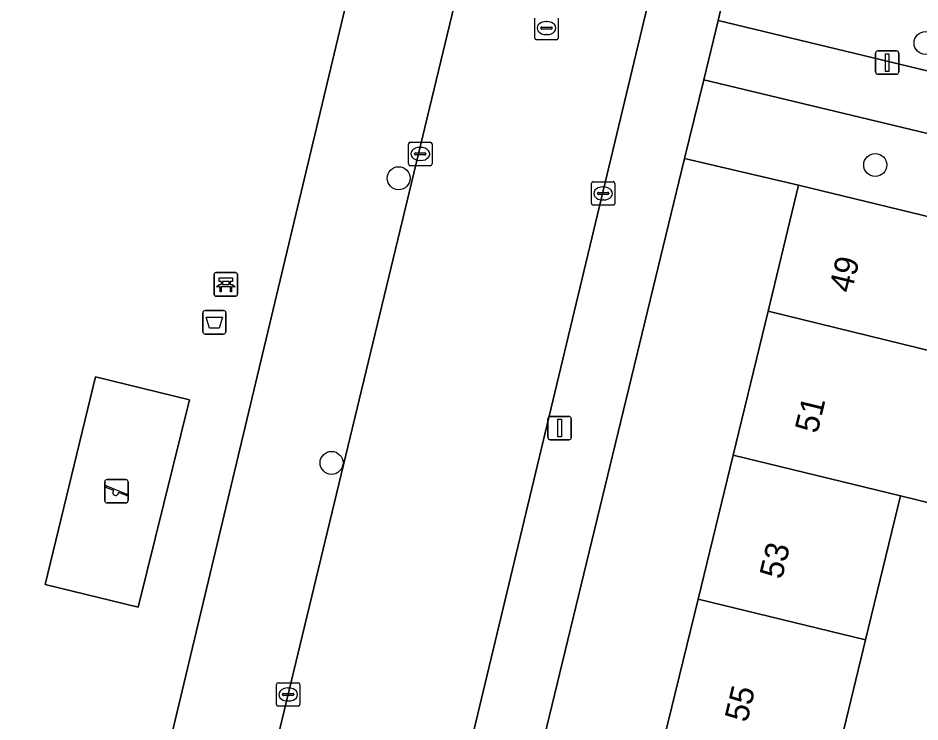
# Model space of a CAD drawing. Extents: x 162803 to 163818, y 381639 to 382475.
# Drawn here: x 163165.3 to 163203.73, y 382163.28 to 382193.26 of the extents above; entities that cross this region are included whole.
import ezdxf

# ---------------------------------------------------------------- set-up
doc = ezdxf.new("R2010")
doc.units = 0
for name, color, linetype in [('IMGEO_Afvalbak', 7, 'Continuous'), ('IMGEO_Bank', 7, 'Continuous'), ('IMGEO_Boom', 7, 'Continuous'), ('IMGEO_Erf', 7, 'Continuous'), ('IMGEO_Groenvoorziening', 7, 'Continuous'), ('IMGEO_Kolk', 7, 'Continuous'), ('IMGEO_Lichtmast', 7, 'Continuous'), ('IMGEO_Pand', 7, 'Continuous'), ('IMGEO_Pand_nummerreeks', 7, 'Continuous'), ('IMGEO_Rijbaan_lokaal_open', 7, 'Continuous'), ('IMGEO_Rioolput', 7, 'Continuous'), ('IMGEO_Speelvoorziening', 7, 'Continuous'), ('IMGEO_Terreindeel_zand', 7, 'Continuous'), ('IMGEO_Voetpad_open', 7, 'Continuous')]:
    doc.layers.add(name, color=color, linetype=linetype)

msp = doc.modelspace()

# ---------------------------------------------------------------- linework, layer by layer
at = {"layer": 'IMGEO_Afvalbak'}
for p, q in [((163173.168, 382179.903), (163173.168, 382180.703)), ((163173.168, 382180.703), (163173.168, 382179.903)), ((163173.268, 382180.803), (163174.058, 382180.803)), ((163174.058, 382180.803), (163173.268, 382180.803)), ((163174.158, 382180.703), (163174.158, 382179.903)), ((163174.158, 382179.903), (163174.158, 382180.703)), ((163174.058, 382179.803), (163173.268, 382179.803)), ((163173.268, 382179.803), (163174.058, 382179.803))]:
    msp.add_line(p, q, dxfattribs=at)
msp.add_lwpolyline([(163173.311, 382180.517), (163174.015, 382180.517), (163173.866, 382180.047), (163173.46, 382180.047), (163173.311, 382180.517)], dxfattribs=at)
for centre, start, end in [((163173.268, 382180.703), 90, 180), ((163173.268, 382180.703), 90, 180), ((163174.058, 382180.703), 0, 90), ((163174.058, 382180.703), 360, 90), ((163173.268, 382179.903), 180, 270), ((163173.268, 382179.903), 180, 270), ((163174.058, 382179.903), 270, 0), ((163174.058, 382179.903), 270, 0)]:
    msp.add_arc(centre, 0.1, start, end, dxfattribs=at)
at = {"layer": 'IMGEO_Bank'}
for p, q in [((163173.729, 382182.418), (163174.57, 382182.418)), ((163174.57, 382182.418), (163173.729, 382182.418)), ((163173.654, 382181.493), (163173.654, 382182.334)), ((163173.654, 382182.334), (163173.654, 382181.493)), ((163173.963, 382181.924), (163173.963, 382182.03)), ((163174.007, 382182.03), (163174.007, 382181.924)), ((163174.295, 382182.036), (163174.013, 382182.036)), ((163174.301, 382181.924), (163174.301, 382182.03)), ((163174.345, 382182.03), (163174.345, 382181.924)), ((163174.654, 382182.343), (163174.654, 382181.502)), ((163174.654, 382181.502), (163174.654, 382182.343)), ((163174.351, 382181.816), (163173.958, 382181.816)), ((163174.013, 382181.918), (163174.295, 382181.918)), ((163174.579, 382181.418), (163173.738, 382181.418)), ((163173.738, 382181.418), (163174.579, 382181.418))]:
    msp.add_line(p, q, dxfattribs=at)
for points in [[(163173.957, 382182.036), (163173.871, 382182.036), (163173.871, 382182.197), (163174.434, 382182.197), (163174.434, 382182.036), (163174.351, 382182.036)], [(163173.901, 382181.816), (163173.759, 382181.816), (163173.871, 382181.918), (163173.957, 382181.918)], [(163173.951, 382181.809), (163173.951, 382181.602), (163173.908, 382181.602), (163173.908, 382181.809)], [(163174.351, 382181.918), (163174.434, 382181.918), (163174.546, 382181.816), (163174.407, 382181.816)], [(163174.401, 382181.809), (163174.401, 382181.602), (163174.357, 382181.602), (163174.357, 382181.809)]]:
    msp.add_lwpolyline(points, dxfattribs=at)
for centre, radius, start, end in [((163173.732, 382182.34), 0.0779, 92.4484, 184.2845), ((163173.732, 382182.34), 0.0779, 92.4484, 184.2845), ((163174.576, 382182.34), 0.0779, 2.4484, 94.2845), ((163174.576, 382182.34), 0.0779, 2.4484, 94.2845), ((163173.956, 382182.029), 0.00671, 2.8957, 87.1043), ((163174.013, 382182.029), 0.00671, 92.8957, 177.1043), ((163174.295, 382182.029), 0.00671, 2.8957, 87.1043), ((163174.352, 382182.029), 0.00671, 92.8957, 177.1043), ((163173.901, 382181.809), 0.00671, 2.8957, 87.1043), ((163173.958, 382181.809), 0.00671, 92.8957, 177.1043), ((163173.956, 382181.925), 0.00671, 272.8957, 357.1043), ((163174.013, 382181.925), 0.00671, 182.8957, 267.1043), ((163174.295, 382181.925), 0.00671, 272.8957, 357.1043), ((163174.352, 382181.925), 0.00671, 182.8957, 267.1043), ((163174.35, 382181.809), 0.00671, 2.8957, 87.1043), ((163174.407, 382181.809), 0.00671, 92.8957, 177.1043), ((163173.732, 382181.496), 0.0779, 182.4484, 274.2845), ((163173.732, 382181.496), 0.0779, 182.4484, 274.2845), ((163174.576, 382181.496), 0.0779, 272.4484, 4.2845), ((163174.576, 382181.496), 0.0779, 272.4484, 4.2845)]:
    msp.add_arc(centre, radius, start, end, dxfattribs=at)
at = {"layer": 'IMGEO_Boom'}
for centre in [(163203.97, 382192.2), (163201.827, 382187.006), (163181.518, 382186.441), (163178.659, 382174.314)]:
    msp.add_circle(centre, 0.489, dxfattribs=at)
at = {"layer": 'IMGEO_Erf'}
for points in [[(163208.662, 382250), (163195.885, 382196.387), (163195.134, 382193.161), (163224.627, 382186.06)], [(163205.917, 382172.175), (163202.909, 382172.906), (163201.419, 382166.776), (163199.976, 382160.843), (163198.484, 382154.708), (163196.921, 382148.278), (163196.74, 382147.532), (163199.612, 382146.833), (163198.151, 382140.827), (163195.279, 382141.526), (163193.976, 382136.167), (163196.846, 382135.469), (163195.32, 382129.191)]]:
    msp.add_lwpolyline(points, dxfattribs=at)
msp.add_lwpolyline([(163176.66, 382116.978), (163174.616, 382107.997), (163179.292, 382106.883), (163180.848, 382113.283), (163182.363, 382119.512), (163183.854, 382125.643), (163185.308, 382131.626), (163186.835, 382137.904), (163188.325, 382144.032), (163189.78, 382150.015), (163191.343, 382156.444), (163192.835, 382162.579), (163194.277, 382168.512), (163195.768, 382174.642), (163197.258, 382180.77), (163198.564, 382186.142), (163193.704, 382187.277)], close=True, dxfattribs=at)
at = {"layer": 'IMGEO_Groenvoorziening'}
for points in [[(163181.162, 382201.749), (163175.19, 382203.175), (163167.883, 382204.938), (163158.683, 382207.182), (163154.787, 382208.132), (163151.373, 382208.965), (163150.047, 382209.293), (163135.606, 382149.117), (163166.779, 382141.517)], [(163220.872, 382184.309), (163194.519, 382190.638), (163193.704, 382187.277), (163198.564, 382186.142), (163205.705, 382184.405), (163220.1, 382180.901)], [(163168.596, 382177.981), (163172.601, 382177.004), (163170.426, 382168.164), (163166.453, 382169.132)]]:
    msp.add_lwpolyline(points, close=True, dxfattribs=at)
at = {"layer": 'IMGEO_Kolk'}
for p, q in [((163181.94, 382187.047), (163181.94, 382187.899)), ((163182.015, 382187.973), (163182.867, 382187.973)), ((163182.941, 382187.899), (163182.941, 382187.047)), ((163182.199, 382187.467), (163182.199, 382187.479)), ((163182.637, 382187.43), (163182.239, 382187.43)), ((163182.242, 382187.516), (163182.64, 382187.516)), ((163182.428, 382187.753), (163182.453, 382187.753)), ((163182.683, 382187.479), (163182.683, 382187.467)), ((163182.451, 382187.193), (163182.426, 382187.193)), ((163182.867, 382186.973), (163182.015, 382186.973)), ((163189.806, 382186.293), (163190.658, 382186.293)), ((163189.731, 382185.367), (163189.731, 382186.219)), ((163190.219, 382186.073), (163190.244, 382186.073)), ((163190.732, 382186.219), (163190.732, 382185.367)), ((163189.99, 382185.787), (163189.99, 382185.799)), ((163190.428, 382185.75), (163190.03, 382185.75)), ((163190.033, 382185.836), (163190.431, 382185.836)), ((163190.242, 382185.513), (163190.217, 382185.513)), ((163190.474, 382185.799), (163190.474, 382185.787)), ((163190.658, 382185.293), (163189.806, 382185.293)), ((163176.311, 382164.023), (163176.311, 382164.875)), ((163176.386, 382164.949), (163177.238, 382164.949)), ((163176.799, 382164.729), (163176.824, 382164.729)), ((163177.312, 382164.875), (163177.312, 382164.023)), ((163176.57, 382164.443), (163176.57, 382164.455)), ((163177.008, 382164.406), (163176.61, 382164.406)), ((163176.613, 382164.492), (163177.011, 382164.492)), ((163177.054, 382164.455), (163177.054, 382164.443)), ((163177.238, 382163.949), (163176.386, 382163.949)), ((163176.822, 382164.169), (163176.797, 382164.169))]:
    msp.add_line(p, q, dxfattribs=at)
for points in [[(163181.94, 382187.047), (163181.94, 382187.899)], [(163182.015, 382187.973), (163182.867, 382187.973)], [(163182.941, 382187.899), (163182.941, 382187.047)], [(163182.867, 382186.973), (163182.015, 382186.973)], [(163189.806, 382186.293), (163190.658, 382186.293)], [(163189.731, 382185.367), (163189.731, 382186.219)], [(163190.732, 382186.219), (163190.732, 382185.367)], [(163190.658, 382185.293), (163189.806, 382185.293)], [(163176.311, 382164.023), (163176.311, 382164.875)], [(163176.386, 382164.949), (163177.238, 382164.949)], [(163177.312, 382164.875), (163177.312, 382164.023)], [(163177.238, 382163.949), (163176.386, 382163.949)]]:
    msp.add_lwpolyline(points, dxfattribs=at)
for centre, radius, start, end in [((163182.017, 382187.897), 0.0765, 91.552, 178.448), ((163182.017, 382187.897), 0.0765, 91.552, 178.448), ((163182.865, 382187.897), 0.0765, 1.552, 88.448), ((163182.865, 382187.897), 0.0765, 1.552, 88.448), ((163182.239, 382187.476), 0.0403, 85.8775, 175.7526), ((163182.236, 382187.466), 0.0366, 178.938, 274.7102), ((163182.64, 382187.473), 0.043, 264.8664, 352.4533), ((163182.644, 382187.478), 0.0386, 1.7309, 96.639), ((163182.017, 382187.049), 0.0765, 181.552, 268.448), ((163182.017, 382187.049), 0.0765, 181.552, 268.448), ((163182.865, 382187.049), 0.0765, 271.552, 358.448), ((163182.865, 382187.049), 0.0765, 271.552, 358.448), ((163189.808, 382186.217), 0.0765, 91.552, 178.448), ((163189.808, 382186.217), 0.0765, 91.552, 178.448), ((163190.656, 382186.217), 0.0765, 1.552, 88.448), ((163190.656, 382186.217), 0.0765, 1.552, 88.448), ((163190.03, 382185.796), 0.0403, 85.8775, 175.7526), ((163190.027, 382185.786), 0.0366, 178.938, 274.7102), ((163190.431, 382185.793), 0.043, 264.8664, 352.4533), ((163190.435, 382185.798), 0.0386, 1.7309, 96.639), ((163189.808, 382185.369), 0.0765, 181.552, 268.448), ((163189.808, 382185.369), 0.0765, 181.552, 268.448), ((163190.656, 382185.369), 0.0765, 271.552, 358.448), ((163190.656, 382185.369), 0.0765, 271.552, 358.448), ((163176.388, 382164.873), 0.0765, 91.552, 178.448), ((163176.388, 382164.873), 0.0765, 91.552, 178.448), ((163177.236, 382164.873), 0.0765, 1.552, 88.448), ((163177.236, 382164.873), 0.0765, 1.552, 88.448), ((163176.61, 382164.452), 0.0403, 85.8775, 175.7526), ((163176.607, 382164.442), 0.0366, 178.938, 274.7102), ((163177.011, 382164.449), 0.043, 264.8664, 352.4533), ((163177.015, 382164.454), 0.0386, 1.7309, 96.639), ((163176.388, 382164.025), 0.0765, 181.552, 268.448), ((163176.388, 382164.025), 0.0765, 181.552, 268.448), ((163177.236, 382164.025), 0.0765, 271.552, 358.448), ((163177.236, 382164.025), 0.0765, 271.552, 358.448)]:
    msp.add_arc(centre, radius, start, end, dxfattribs=at)
for centre, major_axis, ratio, start_param, end_param in [((163182.427, 382187.473), (-0.387, 0.002), 0.722429, 4.712389, 7.853982), ((163182.452, 382187.473), (-0.39, 0.002), 0.717154, 1.570796, 4.712389), ((163190.218, 382185.793), (-0.387, 0.002), 0.722429, 4.712389, 7.853982), ((163190.243, 382185.793), (-0.39, 0.002), 0.717154, 1.570796, 4.712389), ((163176.798, 382164.449), (-0.387, 0.002), 0.722429, 4.712389, 7.853982), ((163176.823, 382164.449), (-0.39, 0.002), 0.717154, 1.570796, 4.712389)]:
    msp.add_ellipse(centre, major_axis=major_axis, ratio=ratio, start_param=start_param, end_param=end_param, dxfattribs=at)
at = {"layer": 'IMGEO_Lichtmast'}
for p, q in [((163201.84, 382190.967), (163201.84, 382191.767)), ((163201.84, 382191.767), (163201.84, 382190.967)), ((163201.94, 382191.867), (163202.73, 382191.867)), ((163202.73, 382191.867), (163201.94, 382191.867)), ((163202.83, 382191.767), (163202.83, 382190.967)), ((163202.83, 382190.967), (163202.83, 382191.767)), ((163202.73, 382190.867), (163201.94, 382190.867)), ((163201.94, 382190.867), (163202.73, 382190.867)), ((163187.981, 382176.296), (163188.771, 382176.296)), ((163188.771, 382176.296), (163187.981, 382176.296)), ((163187.881, 382175.396), (163187.881, 382176.196)), ((163187.881, 382176.196), (163187.881, 382175.396)), ((163188.871, 382176.196), (163188.871, 382175.396)), ((163188.871, 382175.396), (163188.871, 382176.196)), ((163188.771, 382175.296), (163187.981, 382175.296)), ((163187.981, 382175.296), (163188.771, 382175.296))]:
    msp.add_line(p, q, dxfattribs=at)
for points in [[(163202.26, 382191.742), (163202.41, 382191.742), (163202.41, 382190.992), (163202.26, 382190.992), (163202.26, 382191.742)], [(163188.301, 382176.171), (163188.451, 382176.171), (163188.451, 382175.421), (163188.301, 382175.421), (163188.301, 382176.171)]]:
    msp.add_lwpolyline(points, dxfattribs=at)
for centre, start, end in [((163201.94, 382191.767), 90, 180), ((163201.94, 382191.767), 90, 180), ((163202.73, 382191.767), 0, 90), ((163202.73, 382191.767), 360, 90), ((163201.94, 382190.967), 180, 270), ((163201.94, 382190.967), 180, 270), ((163202.73, 382190.967), 270, 0), ((163202.73, 382190.967), 270, 0), ((163187.981, 382176.196), 90, 180), ((163187.981, 382176.196), 90, 180), ((163188.771, 382176.196), 0, 90), ((163188.771, 382176.196), 360, 90), ((163187.981, 382175.396), 180, 270), ((163187.981, 382175.396), 180, 270), ((163188.771, 382175.396), 270, 0), ((163188.771, 382175.396), 270, 0)]:
    msp.add_arc(centre, 0.1, start, end, dxfattribs=at)
at = {"layer": 'IMGEO_Pand'}
for points in [[(163204.399, 382179.034), (163205.705, 382184.405), (163198.564, 382186.142), (163197.258, 382180.77)], [(163207.163, 382177.298), (163204.155, 382178.029), (163204.399, 382179.034), (163197.258, 382180.77), (163195.768, 382174.642), (163202.909, 382172.906), (163205.917, 382172.175)], [(163202.909, 382172.906), (163195.768, 382174.642), (163194.277, 382168.512), (163201.419, 382166.776)], [(163192.835, 382162.579), (163199.976, 382160.843), (163201.419, 382166.776), (163194.277, 382168.512)]]:
    msp.add_lwpolyline(points, close=True, dxfattribs=at)
at = {"layer": 'IMGEO_Rijbaan_lokaal_open'}
msp.add_lwpolyline([(163182.664, 382154.325), (163197.737, 382217.199), (163189.971, 382219.062), (163174.825, 382156.215)], close=True, dxfattribs=at)
at = {"layer": 'IMGEO_Rioolput'}
for p, q in [((163187.317, 382192.412), (163187.317, 382193.264)), ((163188.318, 382193.264), (163188.318, 382192.412)), ((163187.576, 382192.832), (163187.576, 382192.844)), ((163188.014, 382192.795), (163187.616, 382192.795)), ((163187.619, 382192.881), (163188.017, 382192.881)), ((163187.805, 382193.118), (163187.83, 382193.118)), ((163188.06, 382192.844), (163188.06, 382192.832)), ((163187.828, 382192.558), (163187.803, 382192.558)), ((163188.244, 382192.338), (163187.392, 382192.338))]:
    msp.add_line(p, q, dxfattribs=at)
for points in [[(163187.317, 382192.412), (163187.317, 382193.264)], [(163188.318, 382193.264), (163188.318, 382192.412)], [(163188.244, 382192.338), (163187.392, 382192.338)]]:
    msp.add_lwpolyline(points, dxfattribs=at)
for centre, radius, start, end in [((163187.616, 382192.841), 0.0403, 85.8775, 175.7526), ((163187.613, 382192.831), 0.0366, 178.938, 274.7102), ((163188.017, 382192.838), 0.043, 264.8664, 352.4533), ((163188.021, 382192.843), 0.0386, 1.7309, 96.639), ((163187.394, 382192.414), 0.0765, 181.552, 268.448), ((163187.394, 382192.414), 0.0765, 181.552, 268.448), ((163188.242, 382192.414), 0.0765, 271.552, 358.448), ((163188.242, 382192.414), 0.0765, 271.552, 358.448)]:
    msp.add_arc(centre, radius, start, end, dxfattribs=at)
for centre, major_axis, ratio, start_param, end_param in [((163187.804, 382192.838), (-0.387, 0.002), 0.722429, 4.712389, 7.853982), ((163187.829, 382192.838), (-0.39, 0.002), 0.717154, 1.570796, 4.712389)]:
    msp.add_ellipse(centre, major_axis=major_axis, ratio=ratio, start_param=start_param, end_param=end_param, dxfattribs=at)
at = {"layer": 'IMGEO_Speelvoorziening'}
for p, q in [((163169.097, 382173.606), (163169.887, 382173.606)), ((163169.887, 382173.606), (163169.097, 382173.606)), ((163168.997, 382172.706), (163168.997, 382173.506)), ((163168.997, 382173.506), (163168.997, 382172.706)), ((163169.38, 382173.134), (163169.041, 382173.271)), ((163169.066, 382173.331), (163169.942, 382172.978)), ((163169.987, 382173.506), (163169.987, 382172.706)), ((163169.987, 382172.706), (163169.987, 382173.506)), ((163169.918, 382172.918), (163169.578, 382173.055)), ((163169.887, 382172.606), (163169.097, 382172.606)), ((163169.097, 382172.606), (163169.887, 382172.606))]:
    msp.add_line(p, q, dxfattribs=at)
for centre, radius, start, end in [((163169.097, 382173.506), 0.1, 90, 180), ((163169.097, 382173.506), 0.1, 90, 180), ((163169.887, 382173.506), 0.1, 0, 90), ((163169.887, 382173.506), 0.1, 360, 90), ((163169.054, 382173.301), 0.0327, 68.078, 248.078), ((163169.459, 382173.044), 0.12, 130.9928, 5.1632), ((163169.93, 382172.948), 0.0327, 248.078, 68.078), ((163169.097, 382172.706), 0.1, 180, 270), ((163169.097, 382172.706), 0.1, 180, 270), ((163169.887, 382172.706), 0.1, 270, 0), ((163169.887, 382172.706), 0.1, 270, 0)]:
    msp.add_arc(centre, radius, start, end, dxfattribs=at)
at = {"layer": 'IMGEO_Terreindeel_zand'}
msp.add_lwpolyline([(163170.426, 382168.164), (163172.601, 382177.004), (163168.596, 382177.981), (163166.453, 382169.132)], close=True, dxfattribs=at)
at = {"layer": 'IMGEO_Voetpad_open'}
for points in [[(163211.924, 382316.587), (163203.509, 382318.352), (163203.203, 382316.877), (163201.421, 382309.498), (163199.669, 382302.131), (163199.068, 382299.644), (163199.002, 382299.363), (163198.588, 382297.599), (163198.99, 382297.502), (163204.875, 382296.09), (163193.788, 382250), (163190.746, 382237.354), (163190.286, 382235.467), (163189.262, 382235.713), (163188.703, 382233.318), (163188.207, 382231.249), (163181.162, 382201.749), (163166.779, 382141.517), (163165.995, 382138.411)], [(163174.142, 382153.38), (163174.825, 382156.215), (163189.971, 382219.062), (163190.618, 382221.745), (163197.427, 382250), (163205.323, 382282.906), (163205.989, 382285.68), (163212.298, 382311.975)], [(163206.824, 382254.998), (163205.6, 382250), (163198.38, 382219.883), (163197.737, 382217.199), (163182.664, 382154.325), (163181.993, 382151.527), (163172.306, 382111.79)], [(163174.255, 382106.523), (163174.616, 382107.997), (163176.66, 382116.978), (163193.704, 382187.277), (163194.519, 382190.638), (163195.134, 382193.161), (163195.885, 382196.387), (163208.662, 382250)], [(163195.134, 382193.161), (163194.519, 382190.638), (163220.872, 382184.309), (163222.418, 382183.938), (163234.051, 382181.144), (163236.703, 382180.508), (163249.848, 382177.351)], [(163250.939, 382176.764), (163251.602, 382179.565), (163226.098, 382185.706), (163224.627, 382186.06), (163195.134, 382193.161)]]:
    msp.add_lwpolyline(points, dxfattribs=at)

# ---------------------------------------------------------------- texts
at = {"layer": 'IMGEO_Pand_nummerreeks'}
for s, rotation, p in [('49', 76.3336, (163200.815, 382181.515)), ('51', 76.3352, (163199.359, 382175.529)), ('53', 76.3336, (163197.85, 382169.322)), ('55', 76.3336, (163196.367, 382163.225))]:
    msp.add_text(s, height=1, rotation=rotation, dxfattribs=at).set_placement(p)

doc.saveas('drawing.dxf')
